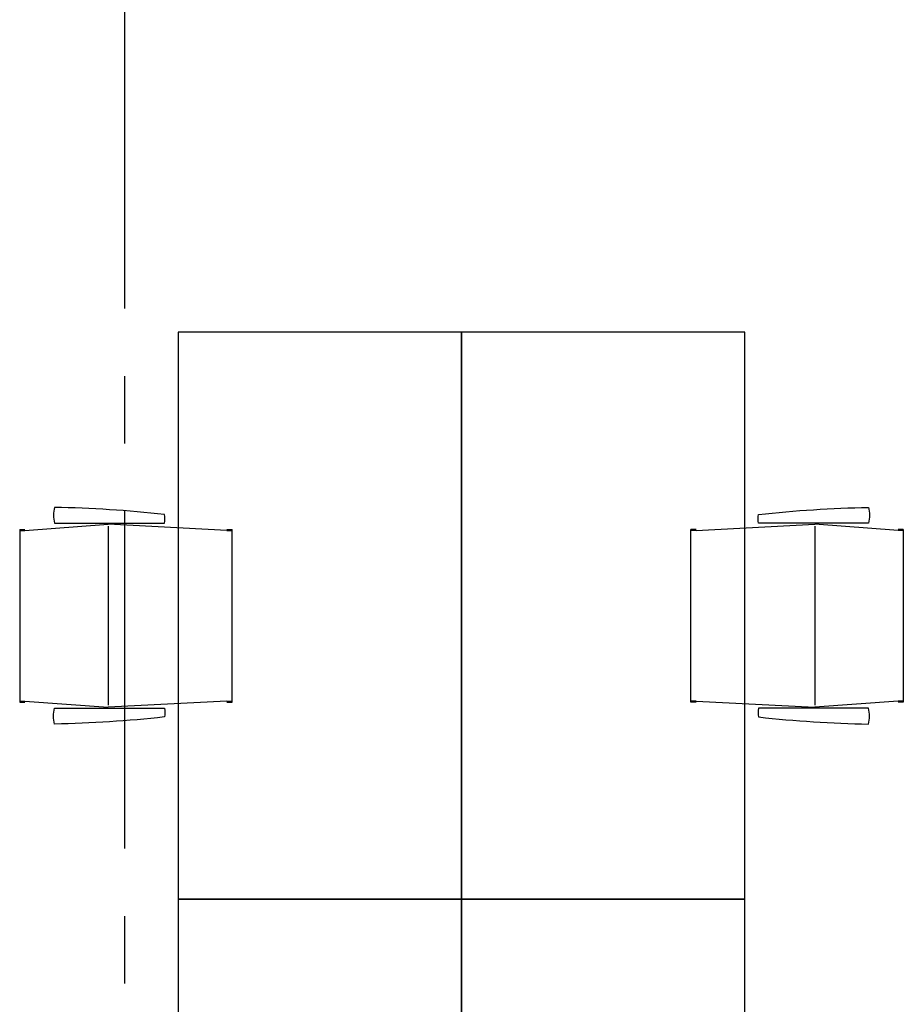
# Model space of a CAD drawing. Header units: millimetres. Extents: x 111285 to 237437, y -9513 to 52045.
# Tile 457 of 656: x 165785 to 168279, y 1986 to 4765. Entities that reach past the tile are written whole.
import ezdxf

# ---------------------------------------------------------------- set-up
doc = ezdxf.new("R2010")
doc.units = ezdxf.units.MM
doc.header["$LTSCALE"] = 100
doc.linetypes.add('CENTER', pattern=[50.8, 31.75, -6.35, 6.35, -6.35])
for name, color, linetype in [('0-HOOFDSTRAMIEN', 1, 'CENTER'), ('_82--LOSSE-INRICHTING', 1, 'Continuous'), ('_89--LOSSE-INRICHTING', 1, 'Continuous')]:
    doc.layers.add(name, color=color, linetype=linetype)

# ---------------------------------------------------------------- blocks, each defined once
blk = doc.blocks.new('U-STRAMIEN')
at = {"layer": '0-HOOFDSTRAMIEN', "ltscale": 0.3}
blk.add_lwpolyline([(39600, -4264), (39600, 47464)], dxfattribs=at)
blk = doc.blocks.new('bureaustoel')
at = {"layer": '_89--LOSSE-INRICHTING'}
for p, q in [((2.5, 585), (-14.9, 250)), ((0, 585), (0, 600)), ((0, 600), (486.9, 600)), ((2.5, 585), (2.5, 600)), ((484.4, 585), (484.4, 600)), ((484.4, 585), (501.9, 250)), ((486.9, 585), (486.9, 600)), ((2.5, 15), (-14.9, 250)), ((496.2, 250), (-9.2, 250)), ((484.4, 15), (501.9, 250)), ((0, 0), (0, 15)), ((486.9, 0), (0, 0)), ((2.5, 0), (2.5, 15)), ((484.4, 0), (484.4, 15)), ((486.9, 0), (486.9, 15))]:
    blk.add_line(p, q, dxfattribs=at)
for points in [[(-17.4, 98.6), (-17.4, 408.6, 0.108124), (-42.2, 408.6, 0.022407), (-62.3, 98.3, 0.119571), (-17.4, 98.3, 0.119571)], [(504.6, 98.6), (504.6, 408.6, -0.108124), (529.4, 408.6, -0.022407), (549.5, 98.3, -0.119571), (504.6, 98.3, -0.119571)]]:
    blk.add_lwpolyline(points, format="xyb", dxfattribs=at)

msp = doc.modelspace()

# ---------------------------------------------------------------- linework, layer by layer
at = {"layer": '_82--LOSSE-INRICHTING'}
for points in [[(167032, 2283), (167032, 3883), (166232, 3883), (166232, 2283)], [(167832, 2283), (167832, 3883), (167032, 3883), (167032, 2283)], [(167032, 683), (167032, 2283), (166232, 2283), (166232, 683)], [(167832, 683), (167832, 2283), (167032, 2283), (167032, 683)]]:
    msp.add_lwpolyline(points, close=True, dxfattribs=at)

# ---------------------------------------------------------------- block references
at = {"layer": '0-HOOFDSTRAMIEN'}
msp.add_blockref('U-STRAMIEN', (126482, 594), dxfattribs=at)
at = {"layer": '_82--LOSSE-INRICHTING', "xscale": -1, "rotation": 270}
msp.add_blockref('bureaustoel', (165784.7, 2839.5), dxfattribs=at)
at = {"layer": '_82--LOSSE-INRICHTING', "rotation": 89.99999999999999}
msp.add_blockref('bureaustoel', (168279.3, 2839.5), dxfattribs=at)

doc.saveas('drawing.dxf')
